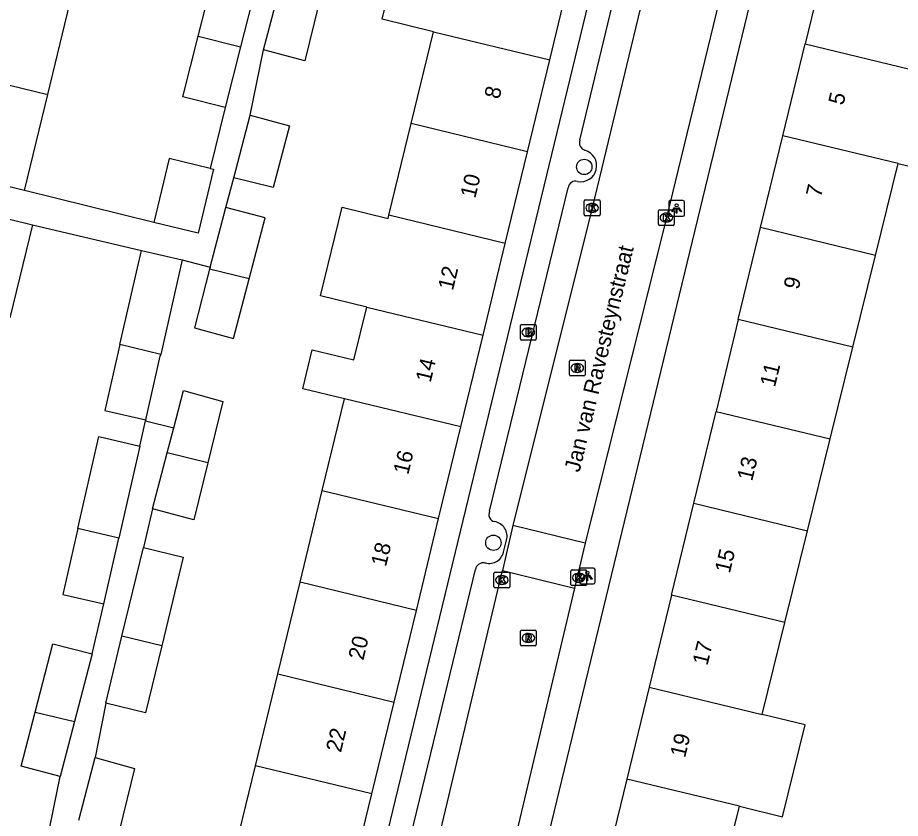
# Model space of a CAD drawing. Extents: x 162812 to 163818, y 381639 to 382470.
# Drawn here: x 163530.9 to 163587, y 382139.1 to 382189.9 of the extents above; entities that cross this region are included whole.
import ezdxf

# ---------------------------------------------------------------- set-up
doc = ezdxf.new("R2010")
doc.units = 0
for name, color, linetype in [('IMGEO_Boom', 7, 'Continuous'), ('IMGEO_Brandkraan', 7, 'Continuous'), ('IMGEO_Erf', 7, 'Continuous'), ('IMGEO_Kolk', 7, 'Continuous'), ('IMGEO_Lichtpunt', 7, 'Continuous'), ('IMGEO_Openbare_ruimte_label', 7, 'Continuous'), ('IMGEO_Pand', 7, 'Continuous'), ('IMGEO_Pand_nummerreeks', 7, 'Continuous'), ('IMGEO_Rijbaan_lokaal_open', 7, 'Continuous'), ('IMGEO_Rioolput', 7, 'Continuous'), ('IMGEO_Voetpad_gesloten', 7, 'Continuous'), ('IMGEO_Voetpad_open', 7, 'Continuous')]:
    doc.layers.add(name, color=color, linetype=linetype)

msp = doc.modelspace()

# ---------------------------------------------------------------- linework, layer by layer
at = {"layer": 'IMGEO_Boom'}
for centre in [(163566.921, 382180.455), (163561.15, 382156.589)]:
    msp.add_circle(centre, 0.489, dxfattribs=at)
at = {"layer": 'IMGEO_Brandkraan'}
for p, q in [((163562.862, 382169.529), (163562.862, 382170.381)), ((163562.937, 382170.455), (163563.789, 382170.455)), ((163563.35, 382170.235), (163563.375, 382170.235)), ((163563.863, 382170.381), (163563.863, 382169.529)), ((163563.373, 382169.675), (163563.348, 382169.675)), ((163563.789, 382169.455), (163562.937, 382169.455))]:
    msp.add_line(p, q, dxfattribs=at)
for points in [[(163562.862, 382169.529), (163562.862, 382170.381)], [(163562.937, 382170.455), (163563.789, 382170.455)], [(163563.863, 382170.381), (163563.863, 382169.529)], [(163563.21, 382170.155), (163563.21, 382169.755), (163563.423, 382169.755)], [(163563.441, 382170.155), (163563.21, 382170.155)], [(163563.389, 382170.074), (163563.335, 382170.074), (163563.335, 382169.998)], [(163563.335, 382169.998), (163563.388, 382169.998)], [(163563.397, 382169.922), (163563.335, 382169.922), (163563.335, 382169.841)], [(163563.335, 382169.841), (163563.397, 382169.841)], [(163563.789, 382169.455), (163562.937, 382169.455)]]:
    msp.add_lwpolyline(points, dxfattribs=at)
for centre, radius, start, end in [((163562.939, 382170.379), 0.0765, 91.552, 178.448), ((163562.939, 382170.379), 0.0765, 91.552, 178.448), ((163563.787, 382170.379), 0.0765, 1.552, 88.448), ((163563.787, 382170.379), 0.0765, 1.552, 88.448), ((163563.39, 382170.036), 0.0379, 267.8285, 90.9355), ((163563.398, 382169.881), 0.0404, 269.8759, 90.5077), ((163563.429, 382170.006), 0.251, 268.6676, 293.5347), ((163563.445, 382170.01), 0.145, 59.4692, 91.5367), ((163563.47, 382170.057), 0.0922, 285.5137, 58.1501), ((163563.475, 382169.865), 0.105, 301.3115, 78.989), ((163562.939, 382169.531), 0.0765, 181.552, 268.448), ((163562.939, 382169.531), 0.0765, 181.552, 268.448), ((163563.787, 382169.531), 0.0765, 271.552, 358.448), ((163563.787, 382169.531), 0.0765, 271.552, 358.448)]:
    msp.add_arc(centre, radius, start, end, dxfattribs=at)
for centre, major_axis, ratio, start_param, end_param in [((163563.349, 382169.955), (-0.387, 0.002), 0.722429, 4.712389, 7.853982), ((163563.374, 382169.955), (-0.39, 0.002), 0.717154, 1.570796, 4.712389)]:
    msp.add_ellipse(centre, major_axis=major_axis, ratio=ratio, start_param=start_param, end_param=end_param, dxfattribs=at)
at = {"layer": 'IMGEO_Erf'}
msp.add_lwpolyline([(163539.078, 382164.391), (163539.064, 382164.329)], dxfattribs=at)
at = {"layer": 'IMGEO_Kolk'}
for p, q in [((163566.92, 382177.43), (163566.92, 382178.282)), ((163566.995, 382178.356), (163567.847, 382178.356)), ((163567.408, 382178.136), (163567.433, 382178.136)), ((163567.921, 382178.282), (163567.921, 382177.43)), ((163567.431, 382177.576), (163567.406, 382177.576)), ((163571.637, 382176.812), (163571.637, 382177.664)), ((163571.712, 382177.738), (163572.564, 382177.738)), ((163572.125, 382177.518), (163572.15, 382177.518)), ((163572.638, 382177.664), (163572.638, 382176.812)), ((163567.847, 382177.356), (163566.995, 382177.356)), ((163572.148, 382176.958), (163572.123, 382176.958)), ((163572.564, 382176.738), (163571.712, 382176.738)), ((163561.188, 382153.8), (163561.188, 382154.652)), ((163561.263, 382154.726), (163562.115, 382154.726)), ((163561.676, 382154.506), (163561.701, 382154.506)), ((163562.189, 382154.652), (163562.189, 382153.8)), ((163566.072, 382153.941), (163566.072, 382154.793)), ((163566.147, 382154.867), (163566.999, 382154.867)), ((163566.56, 382154.647), (163566.585, 382154.647)), ((163567.073, 382154.793), (163567.073, 382153.941)), ((163561.699, 382153.946), (163561.674, 382153.946)), ((163566.583, 382154.087), (163566.558, 382154.087)), ((163562.115, 382153.726), (163561.263, 382153.726)), ((163566.999, 382153.867), (163566.147, 382153.867))]:
    msp.add_line(p, q, dxfattribs=at)
for points in [[(163566.92, 382177.43), (163566.92, 382178.282)], [(163566.995, 382178.356), (163567.847, 382178.356)], [(163567.241, 382178.056), (163567.364, 382178.056), (163567.364, 382177.905), (163567.494, 382178.056), (163567.658, 382178.056), (163567.512, 382177.905), (163567.665, 382177.656), (163567.513, 382177.656), (163567.428, 382177.82), (163567.364, 382177.753), (163567.364, 382177.656), (163567.241, 382177.656), (163567.241, 382178.056)], [(163567.921, 382178.282), (163567.921, 382177.43)], [(163571.637, 382176.812), (163571.637, 382177.664)], [(163571.712, 382177.738), (163572.564, 382177.738)], [(163572.638, 382177.664), (163572.638, 382176.812)], [(163567.847, 382177.356), (163566.995, 382177.356)], [(163571.958, 382177.438), (163572.081, 382177.438), (163572.081, 382177.287), (163572.211, 382177.438), (163572.375, 382177.438), (163572.229, 382177.287), (163572.382, 382177.038), (163572.23, 382177.038), (163572.145, 382177.202), (163572.081, 382177.135), (163572.081, 382177.038), (163571.958, 382177.038), (163571.958, 382177.438)], [(163572.564, 382176.738), (163571.712, 382176.738)], [(163561.188, 382153.8), (163561.188, 382154.652)], [(163561.263, 382154.726), (163562.115, 382154.726)], [(163562.189, 382154.652), (163562.189, 382153.8)], [(163566.072, 382153.941), (163566.072, 382154.793)], [(163566.147, 382154.867), (163566.999, 382154.867)], [(163566.393, 382154.567), (163566.516, 382154.567), (163566.516, 382154.416), (163566.646, 382154.567), (163566.81, 382154.567), (163566.664, 382154.416), (163566.817, 382154.167), (163566.665, 382154.167), (163566.58, 382154.331), (163566.516, 382154.264), (163566.516, 382154.167), (163566.393, 382154.167), (163566.393, 382154.567)], [(163567.073, 382154.793), (163567.073, 382153.941)], [(163561.509, 382154.426), (163561.632, 382154.426), (163561.632, 382154.275), (163561.762, 382154.426), (163561.926, 382154.426), (163561.78, 382154.275), (163561.933, 382154.026), (163561.781, 382154.026), (163561.696, 382154.19), (163561.632, 382154.123), (163561.632, 382154.026), (163561.509, 382154.026), (163561.509, 382154.426)], [(163562.115, 382153.726), (163561.263, 382153.726)], [(163566.999, 382153.867), (163566.147, 382153.867)]]:
    msp.add_lwpolyline(points, dxfattribs=at)
for centre, start, end in [((163566.997, 382178.28), 91.552, 178.448), ((163566.997, 382178.28), 91.552, 178.448), ((163567.845, 382178.28), 1.552, 88.448), ((163567.845, 382178.28), 1.552, 88.448), ((163571.714, 382177.662), 91.552, 178.448), ((163571.714, 382177.662), 91.552, 178.448), ((163572.562, 382177.662), 1.552, 88.448), ((163572.562, 382177.662), 1.552, 88.448), ((163566.997, 382177.432), 181.552, 268.448), ((163566.997, 382177.432), 181.552, 268.448), ((163567.845, 382177.432), 271.552, 358.448), ((163567.845, 382177.432), 271.552, 358.448), ((163571.714, 382176.814), 181.552, 268.448), ((163571.714, 382176.814), 181.552, 268.448), ((163572.562, 382176.814), 271.552, 358.448), ((163572.562, 382176.814), 271.552, 358.448), ((163561.265, 382154.65), 91.552, 178.448), ((163561.265, 382154.65), 91.552, 178.448), ((163562.113, 382154.65), 1.552, 88.448), ((163562.113, 382154.65), 1.552, 88.448), ((163566.149, 382154.791), 91.552, 178.448), ((163566.149, 382154.791), 91.552, 178.448), ((163566.997, 382154.791), 1.552, 88.448), ((163566.997, 382154.791), 1.552, 88.448), ((163566.149, 382153.943), 181.552, 268.448), ((163566.149, 382153.943), 181.552, 268.448), ((163566.997, 382153.943), 271.552, 358.448), ((163566.997, 382153.943), 271.552, 358.448), ((163561.265, 382153.802), 181.552, 268.448), ((163561.265, 382153.802), 181.552, 268.448), ((163562.113, 382153.802), 271.552, 358.448), ((163562.113, 382153.802), 271.552, 358.448)]:
    msp.add_arc(centre, 0.0765, start, end, dxfattribs=at)
for centre, major_axis, ratio, start_param, end_param in [((163567.407, 382177.856), (-0.387, 0.002), 0.722429, 4.712389, 7.853982), ((163567.432, 382177.856), (-0.39, 0.002), 0.717154, 1.570796, 4.712389), ((163572.124, 382177.238), (-0.387, 0.002), 0.722429, 4.712389, 7.853982), ((163572.149, 382177.238), (-0.39, 0.002), 0.717154, 1.570796, 4.712389), ((163561.675, 382154.226), (-0.387, 0.002), 0.722429, 4.712389, 7.853982), ((163561.7, 382154.226), (-0.39, 0.002), 0.717154, 1.570796, 4.712389), ((163566.559, 382154.367), (-0.387, 0.002), 0.722429, 4.712389, 7.853982), ((163566.584, 382154.367), (-0.39, 0.002), 0.717154, 1.570796, 4.712389)]:
    msp.add_ellipse(centre, major_axis=major_axis, ratio=ratio, start_param=start_param, end_param=end_param, dxfattribs=at)
at = {"layer": 'IMGEO_Lichtpunt'}
for p, q in [((163572.285, 382178.22), (163572.285, 382177.413)), ((163572.285, 382178.22), (163572.285, 382177.413)), ((163573.187, 382178.315), (163572.379, 382178.315)), ((163573.187, 382178.315), (163572.379, 382178.315)), ((163573.281, 382177.413), (163573.281, 382178.22)), ((163573.281, 382177.413), (163573.281, 382178.22)), ((163572.379, 382177.319), (163573.187, 382177.319)), ((163572.379, 382177.319), (163573.187, 382177.319)), ((163566.612, 382154.886), (163566.612, 382154.079)), ((163566.612, 382154.886), (163566.612, 382154.079)), ((163567.514, 382154.981), (163566.706, 382154.981)), ((163567.514, 382154.981), (163566.706, 382154.981)), ((163567.608, 382154.079), (163567.608, 382154.886)), ((163567.608, 382154.079), (163567.608, 382154.886)), ((163566.706, 382153.985), (163567.514, 382153.985)), ((163566.706, 382153.985), (163567.514, 382153.985))]:
    msp.add_line(p, q, dxfattribs=at)
for points in [[(163572.659, 382177.884), (163572.698, 382177.856), (163572.51, 382177.594), (163572.472, 382177.621), (163572.659, 382177.884)], [(163572.761, 382177.836), (163572.808, 382177.836), (163572.808, 382177.514), (163572.761, 382177.514), (163572.761, 382177.836)], [(163572.871, 382177.856), (163572.909, 382177.883), (163573.096, 382177.621), (163573.057, 382177.593), (163572.871, 382177.856)], [(163566.986, 382154.55), (163567.025, 382154.522), (163566.837, 382154.26), (163566.799, 382154.287), (163566.986, 382154.55)], [(163567.088, 382154.502), (163567.135, 382154.502), (163567.135, 382154.18), (163567.088, 382154.18), (163567.088, 382154.502)], [(163567.198, 382154.522), (163567.236, 382154.549), (163567.423, 382154.287), (163567.384, 382154.259), (163567.198, 382154.522)]]:
    msp.add_lwpolyline(points, dxfattribs=at)
for centre in [(163572.784, 382178.018), (163567.111, 382154.684)]:
    msp.add_circle(centre, 0.0994, dxfattribs=at)
for centre, start, end in [((163572.379, 382178.22), 90, 180), ((163572.379, 382178.22), 90, 180), ((163573.187, 382178.22), 0, 90), ((163573.187, 382178.22), 0, 90), ((163572.379, 382177.413), 180, 270), ((163572.379, 382177.413), 180, 270), ((163573.187, 382177.413), 270, 0), ((163573.187, 382177.413), 270, 360), ((163566.706, 382154.886), 90, 180), ((163566.706, 382154.886), 90, 180), ((163567.514, 382154.886), 0, 90), ((163567.514, 382154.886), 0, 90), ((163566.706, 382154.079), 180, 270), ((163566.706, 382154.079), 180, 270), ((163567.514, 382154.079), 270, 0), ((163567.514, 382154.079), 270, 360)]:
    msp.add_arc(centre, 0.0946, start, end, dxfattribs=at)
at = {"layer": 'IMGEO_Pand'}
for points in [[(163557.345, 382189.042), (163554.08, 382189.831), (163555.486, 382195.646), (163558.754, 382194.856)], [(163582.362, 382194.109), (163580.947, 382188.272)], [(163542.415, 382188.755), (163543.595, 382193.409), (163546.185, 382192.752)], [(163546.185, 382192.752), (163546.283, 382192.727), (163545.102, 382188.073)], [(163564.732, 382187.256), (163566.141, 382193.07)], [(163546.548, 382187.899), (163547.478, 382191.428)], [(163532.855, 382185.06), (163534.256, 382190.837)], [(163550.062, 382190.803), (163549.176, 382187.187), (163546.548, 382187.899)], [(163544.125, 382184.221), (163541.437, 382184.903), (163542.415, 382188.755)], [(163542.415, 382188.755), (163545.102, 382188.073)], [(163555.93, 382183.207), (163557.345, 382189.042)], [(163557.345, 382189.042), (163564.732, 382187.256)], [(163579.532, 382182.435), (163580.947, 382188.272)], [(163580.947, 382188.272), (163588.285, 382186.497)], [(163545.102, 382188.073), (163544.125, 382184.221)], [(163563.318, 382181.421), (163564.732, 382187.256)], [(163525.37, 382186.868), (163532.855, 382185.06)], [(163586.846, 382180.666), (163590.001, 382179.903), (163591.413, 382185.74), (163588.285, 382186.497)], [(163531.378, 382178.966), (163532.855, 382185.06)], [(163544.66, 382179.766), (163545.71, 382183.75)], [(163545.71, 382183.75), (163548.207, 382183.069), (163547.176, 382179.157), (163544.66, 382179.766)], [(163554.519, 382177.382), (163555.93, 382183.207)], [(163563.318, 382181.421), (163555.93, 382183.207)], [(163578.116, 382176.598), (163579.532, 382182.435)], [(163586.846, 382180.666), (163579.532, 382182.435)], [(163561.906, 382175.596), (163563.318, 382181.421)], [(163543.177, 382180.353), (163540.565, 382180.985), (163539.583, 382176.932)], [(163531.378, 382178.966), (163529.712, 382179.37), (163524.852, 382180.548)], [(163543.177, 382180.353), (163543.377, 382180.304), (163542.395, 382176.25), (163539.583, 382176.932)], [(163585.406, 382174.835), (163586.846, 382180.666)], [(163524.399, 382178.616), (163531.879, 382176.785)], [(163543.161, 382174.083), (163544.162, 382177.877)], [(163545.646, 382173.353), (163546.665, 382177.217), (163544.162, 382177.877)], [(163553.107, 382171.558), (163550.178, 382172.266), (163551.538, 382177.89), (163554.47, 382177.181), (163554.519, 382177.382)], [(163561.906, 382175.596), (163554.519, 382177.382)], [(163531.879, 382176.785), (163530.44, 382170.863)], [(163576.701, 382170.762), (163578.116, 382176.598)], [(163585.406, 382174.835), (163578.116, 382176.598)], [(163560.494, 382169.772), (163561.906, 382175.596)], [(163537.437, 382169.175), (163538.799, 382175.141)], [(163538.799, 382175.141), (163541.397, 382174.548)], [(163583.967, 382169.004), (163585.406, 382174.835)], [(163541.397, 382174.548), (163540.027, 382168.55)], [(163543.161, 382174.083), (163543.129, 382173.96)], [(163543.129, 382173.96), (163542.167, 382170.228), (163544.648, 382169.568), (163545.646, 382173.353)], [(163545.646, 382173.353), (163543.129, 382173.96)], [(163551.695, 382165.733), (163549.049, 382166.372), (163549.644, 382168.835), (163552.292, 382168.195), (163553.107, 382171.558)], [(163553.107, 382171.558), (163560.494, 382169.772)], [(163576.701, 382170.762), (163575.288, 382164.935)], [(163583.967, 382169.004), (163576.701, 382170.762)], [(163559.083, 382163.948), (163560.494, 382169.772)], [(163537.437, 382169.175), (163536.48, 382164.983), (163539.078, 382164.391)], [(163540.027, 382168.55), (163537.437, 382169.175)], [(163539.078, 382164.391), (163540.002, 382168.439), (163540.027, 382168.55)], [(163582.529, 382163.183), (163583.967, 382169.004)], [(163540.859, 382163.888), (163541.481, 382166.248), (163543.978, 382165.567), (163543.021, 382161.665)], [(163550.284, 382159.909), (163551.695, 382165.733)], [(163559.083, 382163.948), (163551.695, 382165.733)], [(163573.873, 382159.098), (163575.288, 382164.935)], [(163575.288, 382164.935), (163582.529, 382163.183)], [(163540.438, 382162.29), (163540.859, 382163.888)], [(163557.671, 382158.123), (163559.083, 382163.948)], [(163534.773, 382157.502), (163536.105, 382163.338), (163538.695, 382162.714)], [(163581.09, 382157.352), (163582.529, 382163.183)], [(163538.695, 382162.714), (163537.362, 382156.877)], [(163539.504, 382158.748), (163540.438, 382162.29)], [(163543.021, 382161.665), (163540.438, 382162.29)], [(163543.021, 382161.665), (163542.132, 382158.036), (163539.504, 382158.748)], [(163548.872, 382154.084), (163550.284, 382159.909)], [(163550.284, 382159.909), (163557.671, 382158.123)], [(163572.458, 382153.262), (163573.873, 382159.098)], [(163573.873, 382159.098), (163581.09, 382157.352)], [(163556.259, 382152.298), (163557.671, 382158.123)], [(163534.773, 382157.502), (163533.815, 382153.308), (163536.412, 382152.715)], [(163537.362, 382156.877), (163534.773, 382157.502)], [(163579.651, 382151.522), (163581.09, 382157.352)], [(163536.412, 382152.715), (163537.362, 382156.877)], [(163537.562, 382150.655), (163538.927, 382156.288)], [(163538.927, 382156.288), (163541.454, 382155.675), (163540.089, 382150.042)], [(163547.46, 382148.26), (163548.872, 382154.084)], [(163556.259, 382152.298), (163548.872, 382154.084)], [(163572.458, 382153.262), (163571.042, 382147.425)], [(163579.651, 382151.522), (163572.458, 382153.262)], [(163554.847, 382146.474), (163556.259, 382152.298)], [(163578.211, 382145.69), (163579.651, 382151.522)], [(163536.532, 382146.409), (163537.562, 382150.655)], [(163540.089, 382150.042), (163537.562, 382150.655)], [(163532.057, 382145.833), (163533.185, 382150.177), (163535.669, 382149.531)], [(163540.089, 382150.042), (163539.059, 382145.796), (163536.532, 382146.409)], [(163535.669, 382149.531), (163534.552, 382145.231)], [(163546.048, 382142.435), (163547.46, 382148.26)], [(163547.46, 382148.26), (163554.847, 382146.474)], [(163571.042, 382147.425), (163569.627, 382141.588)], [(163571.042, 382147.425), (163578.211, 382145.69)], [(163553.435, 382140.649), (163554.847, 382146.474)], [(163533.648, 382141.748), (163531.163, 382142.393), (163532.057, 382145.833)], [(163532.057, 382145.833), (163534.552, 382145.231)], [(163576.772, 382139.86), (163579.516, 382139.196), (163580.955, 382145.027), (163578.211, 382145.69)], [(163534.552, 382145.231), (163533.648, 382141.748)], [(163534.822, 382138.984), (163535.866, 382142.945)], [(163535.866, 382142.945), (163538.363, 382142.264), (163537.406, 382138.359)], [(163544.637, 382136.611), (163546.048, 382142.435)], [(163553.435, 382140.649), (163546.048, 382142.435)], [(163569.627, 382141.588), (163568.212, 382135.751)], [(163576.772, 382139.86), (163569.627, 382141.588)], [(163552.024, 382134.825), (163553.435, 382140.649)], [(163575.333, 382134.029), (163576.772, 382139.86)]]:
    msp.add_lwpolyline(points, dxfattribs=at)
at = {"layer": 'IMGEO_Rijbaan_lokaal_open'}
for points in [[(163573.474, 382203.053), (163572.973, 382200.868), (163567.418, 382177.856), (163562.39, 382157.682)], [(163578.147, 382201.91), (163577.708, 382200.174), (163572.133, 382177.239), (163566.975, 382156.571)], [(163562.39, 382157.682), (163561.734, 382154.823)], [(163566.975, 382156.571), (163562.39, 382157.682)], [(163566.975, 382156.571), (163566.305, 382153.716)], [(163551.001, 382110.208), (163551.736, 382113.154), (163556.045, 382130.892), (163561.734, 382154.823)], [(163561.734, 382154.823), (163566.305, 382153.716)], [(163566.305, 382153.716), (163561.252, 382132.401), (163555.915, 382110.456), (163555.593, 382109.105)]]:
    msp.add_lwpolyline(points, dxfattribs=at)
at = {"layer": 'IMGEO_Rioolput'}
for p, q in [((163565.976, 382167.26), (163565.976, 382168.112)), ((163566.051, 382168.186), (163566.903, 382168.186)), ((163566.464, 382167.966), (163566.489, 382167.966)), ((163566.977, 382168.112), (163566.977, 382167.26)), ((163566.487, 382167.406), (163566.462, 382167.406)), ((163566.903, 382167.186), (163566.051, 382167.186)), ((163562.875, 382150.121), (163562.875, 382150.973)), ((163562.95, 382151.047), (163563.802, 382151.047)), ((163563.363, 382150.827), (163563.388, 382150.827)), ((163563.876, 382150.973), (163563.876, 382150.121)), ((163563.802, 382150.047), (163562.95, 382150.047)), ((163563.386, 382150.267), (163563.361, 382150.267))]:
    msp.add_line(p, q, dxfattribs=at)
for points in [[(163565.976, 382167.26), (163565.976, 382168.112)], [(163566.051, 382168.186), (163566.903, 382168.186)], [(163566.977, 382168.112), (163566.977, 382167.26)], [(163566.565, 382167.884), (163566.313, 382167.886), (163566.313, 382167.486)], [(163566.313, 382167.486), (163566.437, 382167.486), (163566.437, 382167.648), (163566.448, 382167.648)], [(163566.491, 382167.805), (163566.437, 382167.805), (163566.437, 382167.724)], [(163566.437, 382167.724), (163566.489, 382167.724)], [(163566.495, 382167.619), (163566.566, 382167.486), (163566.706, 382167.486), (163566.641, 382167.612)], [(163566.903, 382167.186), (163566.051, 382167.186)], [(163562.875, 382150.121), (163562.875, 382150.973)], [(163562.95, 382151.047), (163563.802, 382151.047)], [(163563.464, 382150.745), (163563.212, 382150.747), (163563.212, 382150.347)], [(163563.39, 382150.666), (163563.336, 382150.666), (163563.336, 382150.585)], [(163563.336, 382150.585), (163563.388, 382150.585)], [(163563.876, 382150.973), (163563.876, 382150.121)], [(163563.802, 382150.047), (163562.95, 382150.047)], [(163563.212, 382150.347), (163563.336, 382150.347), (163563.336, 382150.509), (163563.347, 382150.509)], [(163563.394, 382150.48), (163563.465, 382150.347), (163563.605, 382150.347), (163563.54, 382150.473)]]:
    msp.add_lwpolyline(points, dxfattribs=at)
for centre, radius, start, end in [((163566.053, 382168.11), 0.0765, 91.552, 178.448), ((163566.053, 382168.11), 0.0765, 91.552, 178.448), ((163566.901, 382168.11), 0.0765, 1.552, 88.448), ((163566.901, 382168.11), 0.0765, 1.552, 88.448), ((163566.447, 382167.595), 0.0533, 26.0293, 88.6989), ((163566.473, 382167.913), 0.19, 274.7715, 282.9687), ((163566.497, 382167.709), 0.0964, 77.0061, 93.1865), ((163566.511, 382167.766), 0.0378, 276.6634, 79.6772), ((163566.564, 382167.774), 0.109, 350.3612, 89.416), ((163566.562, 382167.774), 0.112, 277.5842, 350.9817), ((163566.546, 382167.559), 0.108, 29.5134, 73.7905), ((163566.053, 382167.262), 0.0765, 181.552, 268.448), ((163566.053, 382167.262), 0.0765, 181.552, 268.448), ((163566.901, 382167.262), 0.0765, 271.552, 358.448), ((163566.901, 382167.262), 0.0765, 271.552, 358.448), ((163562.952, 382150.971), 0.0765, 91.552, 178.448), ((163562.952, 382150.971), 0.0765, 91.552, 178.448), ((163563.372, 382150.774), 0.19, 274.7715, 282.9687), ((163563.396, 382150.57), 0.0964, 77.0061, 93.1865), ((163563.41, 382150.627), 0.0378, 276.6634, 79.6772), ((163563.463, 382150.635), 0.109, 350.3612, 89.416), ((163563.461, 382150.635), 0.112, 277.5842, 350.9817), ((163563.8, 382150.971), 0.0765, 1.552, 88.448), ((163563.8, 382150.971), 0.0765, 1.552, 88.448), ((163562.952, 382150.123), 0.0765, 181.552, 268.448), ((163562.952, 382150.123), 0.0765, 181.552, 268.448), ((163563.346, 382150.456), 0.0533, 26.0293, 88.6989), ((163563.445, 382150.42), 0.108, 29.5134, 73.7905), ((163563.8, 382150.123), 0.0765, 271.552, 358.448), ((163563.8, 382150.123), 0.0765, 271.552, 358.448)]:
    msp.add_arc(centre, radius, start, end, dxfattribs=at)
for centre, major_axis, ratio, start_param, end_param in [((163566.463, 382167.686), (-0.387, 0.002), 0.722429, 4.712389, 7.853982), ((163566.488, 382167.686), (-0.39, 0.002), 0.717154, 1.570796, 4.712389), ((163563.362, 382150.547), (-0.387, 0.002), 0.722429, 4.712389, 7.853982), ((163563.387, 382150.547), (-0.39, 0.002), 0.717154, 1.570796, 4.712389)]:
    msp.add_ellipse(centre, major_axis=major_axis, ratio=ratio, start_param=start_param, end_param=end_param, dxfattribs=at)
at = {"layer": 'IMGEO_Voetpad_gesloten'}
for points in [[(163545.71, 382183.75), (163546.548, 382187.899)], [(163544.125, 382184.221), (163543.177, 382180.353)], [(163544.162, 382177.877), (163544.66, 382179.766)], [(163539.583, 382176.932), (163531.378, 382178.966)], [(163531.879, 382176.785), (163538.799, 382175.141)], [(163541.397, 382174.548), (163543.161, 382174.083)], [(163538.695, 382162.714), (163539.064, 382164.329)], [(163539.064, 382164.329), (163540.859, 382163.888)], [(163539.504, 382158.748), (163538.927, 382156.288)], [(163535.669, 382149.531), (163536.412, 382152.715)], [(163536.532, 382146.409), (163535.866, 382142.945)], [(163532.778, 382137.495), (163533.648, 382141.748)]]:
    msp.add_lwpolyline(points, dxfattribs=at)
at = {"layer": 'IMGEO_Voetpad_open'}
for points in [[(163568.998, 382204.857), (163570.477, 382204.51), (163547.799, 382110.904)], [(163566.631, 382182.151), (163571.57, 382202.662)], [(163563.019, 382131.27), (163579.771, 382200.399)], [(163560.909, 382158.598), (163565.892, 382179.136)], [(163561.813, 382156.082), (163561.991, 382156.755)], [(163555.048, 382134.399), (163560.008, 382154.888)]]:
    msp.add_lwpolyline(points, dxfattribs=at)
for centre, radius, start, end in [((163567.118, 382181.995), 0.512, 162.218, 251.6239), ((163566.693, 382180.529), 1.015, 258.6373, 74.9204), ((163566.363, 382179.077), 0.475, 74.165, 172.8624), ((163561.323, 382158.385), 0.465, 152.7841, 257.1366), ((163561.072, 382156.994), 0.949, 345.4034, 81.1187), ((163560.878, 382156.22), 0.945, 254.8746, 351.6286), ((163560.529, 382154.787), 0.53, 78.8611, 168.9847)]:
    msp.add_arc(centre, radius, start, end, dxfattribs=at)

# ---------------------------------------------------------------- texts
at = {"layer": 'IMGEO_Openbare_ruimte_label'}
msp.add_text('Jan van Ravesteynstraat', height=1, rotation=76.4084, dxfattribs=at).set_placement((163566.615, 382161.019))
at = {"layer": 'IMGEO_Pand_nummerreeks'}
for s, rotation, p in [('8', 76.3755, (163561.523, 382184.715)), ('5', 76.3695, (163583.366, 382184.331)), ('10', 76.3755, (163559.997, 382178.419)), ('7', 76.3703, (163581.946, 382178.475)), ('12', 76.3753, (163558.579, 382172.565)), ('9', 76.3703, (163580.526, 382172.62)), ('14', 76.3755, (163557.161, 382166.719)), ('11', 76.3703, (163579.026, 382166.429)), ('16', 76.3755, (163555.743, 382160.87)), ('13', 76.3703, (163577.579, 382160.464)), ('18', 76.3755, (163554.327, 382155.024)), ('15', 76.3703, (163576.159, 382154.608)), ('20', 76.3755, (163552.888, 382149.086)), ('17', 76.3703, (163574.739, 382148.753)), ('22', 76.3755, (163551.469, 382143.232)), ('19', 76.3703, (163573.32, 382142.898))]:
    msp.add_text(s, height=1, rotation=rotation, dxfattribs=at).set_placement(p)

doc.saveas('drawing.dxf')
